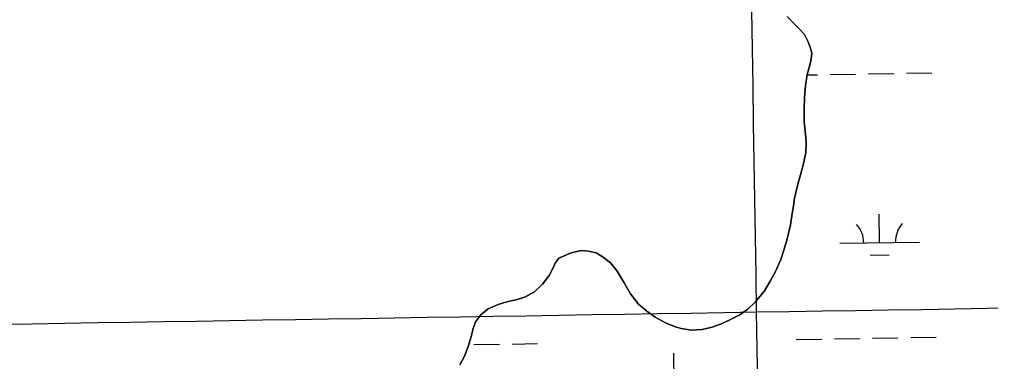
# Model space of a CAD drawing. Extents: x 3855477 to 3893699, y 299188 to 325115.
# Drawn here: x 3869182 to 3870405, y 319874 to 320305 of the extents above; entities that cross this region are included whole.
import ezdxf

# ---------------------------------------------------------------- set-up
doc = ezdxf.new("R2010")
doc.units = 0
for name, color, linetype in [('V-GRID-MAJR', 7, 'Continuous'), ('V-TOPO-SHOR', 7, 'Continuous'), ('V-WETL-SWMP', 7, 'Continuous')]:
    doc.layers.add(name, color=color, linetype=linetype)

msp = doc.modelspace()

# ---------------------------------------------------------------- linework, layer by layer
at = {"layer": 'V-GRID-MAJR'}
for points in [[(3870354.6, 304789.8), (3870305.8, 307816.8), (3870207.9, 313876.8), (3870110.1, 319936.8), (3870061.1, 322969.9)], [(3859493.4, 319767), (3864801.7, 319851.5), (3870110.1, 319936.8), (3875418.4, 320022.9), (3880726.7, 320109.8), (3886035, 320197.4), (3891343.3, 320285.8)]]:
    msp.add_spline(points, degree=3, dxfattribs=at)
at = {"layer": 'V-TOPO-SHOR'}
for points in [[(3870148.5, 320308.7), (3870157.3, 320299.7), (3870164.1, 320293), (3870170.2, 320286.4), (3870175.1, 320277), (3870177.9, 320269.1), (3870179.6, 320262.4), (3870178.2, 320252.8), (3870176.7, 320246.5), (3870173.6, 320235.7), (3870171.5, 320221.4), (3870170.5, 320206.8), (3870169.9, 320192.5), (3870170.1, 320176.3), (3870171.5, 320160.8), (3870172.4, 320149.8), (3870171.8, 320137.5)], [(3870171.8, 320137.5), (3870168.5, 320121.6), (3870165.1, 320109.3), (3870161.7, 320096.1), (3870157.6, 320080.2), (3870156.5, 320070.3), (3870155, 320060.8), (3870152.5, 320046.5), (3870148.7, 320029), (3870144.6, 320015.9), (3870140.4, 320002.8), (3870134.2, 319988.8), (3870127.3, 319975.6), (3870119.9, 319963.3), (3870108.6, 319949.6), (3870098.9, 319940.4), (3870087.9, 319932.7), (3870078, 319927.8), (3870066.6, 319922.5), (3870054, 319917.6), (3870041.4, 319914.7), (3870027.5, 319914.1), (3870015.2, 319915.9), (3870008.1, 319918.2), (3869996.1, 319922.7), (3869982.5, 319930.1), (3869971.7, 319937.9), (3869961.3, 319946.8), (3869951.2, 319959.8), (3869943.5, 319973.5), (3869934.6, 319988.1), (3869926.1, 319998.6), (3869915.7, 320006.8), (3869908.2, 320011.1), (3869898.6, 320013.3), (3869889.1, 320014.4), (3869876.5, 320011.4), (3869861.1, 320004.5), (3869856.4, 319998.1), (3869854.1, 319992.5), (3869849.1, 319982.9), (3869840.6, 319971.7), (3869830, 319961.7), (3869817.8, 319955.6), (3869808.7, 319952.7), (3869795.7, 319949.7), (3869784.7, 319946.4), (3869772.1, 319940.7), (3869763.4, 319933.8), (3869756, 319924.6), (3869753.4, 319915.9), (3869751.1, 319907.1), (3869747, 319893.2), (3869742.4, 319881.2), (3869736.6, 319870.1)]]:
    msp.add_lwpolyline(points, dxfattribs=at)
at = {"layer": 'V-WETL-SWMP'}
for p, q in [((3870173.6, 320235.2), (3870186.6, 320235.4)), ((3870202.6, 320235.7), (3870234.6, 320236.2)), ((3870250.6, 320236.5), (3870282.6, 320237)), ((3870298.6, 320237.3), (3870330.6, 320237.8)), ((3870264.9, 320024.1), (3870264.3, 320060.1)), ((3870214.9, 320023.3), (3870314.9, 320024.9)), ((3870253.1, 320008.5), (3870277.1, 320008.9)), ((3870160, 319902.3), (3870192, 319902.8)), ((3870208, 319903.1), (3870240, 319903.6)), ((3870256, 319903.9), (3870288, 319904.4)), ((3870304, 319904.6), (3870336, 319905.2)), ((3869754.2, 319895.7), (3869786.2, 319896.2)), ((3869802.2, 319896.5), (3869834.2, 319897)), ((3870006.3, 319849), (3870005.7, 319885))]:
    msp.add_line(p, q, dxfattribs=at)
msp.add_lwpolyline([(3869736.6, 319870.1), (3869742.4, 319881.2), (3869747, 319893.2), (3869751.1, 319907.1), (3869753.4, 319915.9), (3869756, 319924.6), (3869763.4, 319933.8), (3869772.1, 319940.7), (3869784.7, 319946.4), (3869795.7, 319949.7), (3869808.7, 319952.7), (3869817.8, 319955.6), (3869830, 319961.7), (3869840.6, 319971.7), (3869849.1, 319982.9), (3869854.1, 319992.5), (3869856.4, 319998.1), (3869861.1, 320004.5), (3869876.5, 320011.4), (3869889.1, 320014.4), (3869898.6, 320013.3), (3869908.2, 320011.1), (3869915.7, 320006.8), (3869926.1, 319998.6), (3869934.6, 319988.1), (3869943.5, 319973.5), (3869951.2, 319959.8), (3869961.3, 319946.8), (3869971.7, 319937.9), (3869982.5, 319930.1), (3869996.1, 319922.7), (3870008.1, 319918.2), (3870015.2, 319915.9), (3870027.5, 319914.1), (3870041.4, 319914.7), (3870054, 319917.6), (3870066.6, 319922.5), (3870078, 319927.8), (3870087.9, 319932.7), (3870098.9, 319940.4), (3870108.6, 319949.6), (3870119.9, 319963.3), (3870127.3, 319975.6), (3870134.2, 319988.8), (3870140.4, 320002.8), (3870144.6, 320015.9), (3870148.7, 320029), (3870152.5, 320046.5), (3870155, 320060.8), (3870156.5, 320070.3), (3870157.6, 320080.2), (3870161.7, 320096.1), (3870165.1, 320109.3), (3870168.5, 320121.6), (3870171.8, 320137.5), (3870172.4, 320149.8), (3870171.5, 320160.8), (3870170.1, 320176.3), (3870169.9, 320192.5), (3870170.5, 320206.8), (3870171.5, 320221.4), (3870173.6, 320235.7), (3870176.7, 320246.5), (3870178.2, 320252.8), (3870179.6, 320262.4), (3870177.9, 320269.1), (3870175.1, 320277), (3870170.2, 320286.4), (3870164.1, 320293), (3870157.3, 320299.7), (3870148.5, 320308.7)], dxfattribs=at)
for centre, start, end in [((3870209.7, 320023.7), 0.1615, 41.7052), ((3870320.1, 320025.5), 140.1615, 181.7052)]:
    msp.add_arc(centre, 35.2, start, end, dxfattribs=at)

doc.saveas('drawing.dxf')
